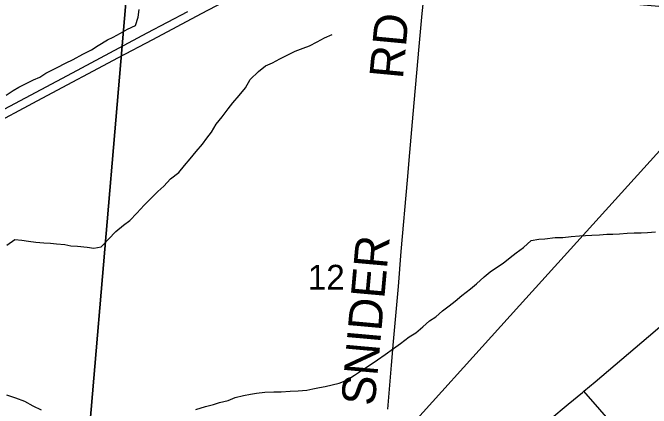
# Model space of a CAD drawing. Extents: x 1410790 to 1770854, y 566777 to 831614.
# Drawn here: x 1553502 to 1559190, y 682320 to 685844 of the extents above; entities that cross this region are included whole.
import ezdxf

# ---------------------------------------------------------------- set-up
doc = ezdxf.new("R2010")
doc.units = 0
for name, color, linetype in [('GM_X_County_Road', 7, 'Continuous'), ('GM_X_Interstate_Route', 7, 'Continuous'), ('GM_X_Minor_River', 7, 'Continuous'), ('GM_X_Rail_Line', 7, 'Continuous'), ('GM_X_Section', 7, 'Continuous'), ('GM_X_Section_Text', 7, 'Continuous'), ('GM_X_Township_Road', 7, 'Continuous'), ('GM_X_Township_Road_Text', 7, 'Continuous'), ('GM_X_Township_Subdivision', 7, 'Continuous')]:
    doc.layers.add(name, color=color, linetype=linetype)

msp = doc.modelspace()

# ---------------------------------------------------------------- linework, layer by layer
at = {"layer": 'GM_X_County_Road'}
for points in [[(1558590, 682473.2), (1558689.1, 682556.6), (1558927.1, 682757.4), (1559164.4, 682959.1), (1559267.5, 683045.5), (1559425.3, 683176.1), (1559585.8, 683309.9)], [(1558083.6, 682048.1), (1558124.4, 682082.1), (1558450.6, 682356.4), (1558576.3, 682461.7), (1558590, 682473.2)]]:
    msp.add_lwpolyline(points, dxfattribs=at)
at = {"layer": 'GM_X_Interstate_Route'}
for points in [[(1553075.7, 684716.4), (1553228.3, 684798.4), (1553764.3, 685082.9), (1554445.2, 685444.7), (1554749.5, 685605.9), (1555183.8, 685837.3), (1555574.9, 686045), (1556313.4, 686438.2), (1556834, 686716.7), (1556964.2, 686786.4), (1557094.3, 686856.2), (1557186.2, 686905), (1557311.6, 686971.5), (1557732.5, 687193.2), (1558355.7, 687523.4), (1558760.6, 687740.4), (1558809.6, 687766.2)], [(1552541.4, 684514.6), (1554032.9, 685308.1), (1554698.1, 685664.2), (1555060.7, 685855.6)]]:
    msp.add_lwpolyline(points, dxfattribs=at)
at = {"layer": 'GM_X_Minor_River'}
for points in [[(1553442.2, 685109.4), (1553504.6, 685152.7), (1553554.8, 685182.1), (1553633.2, 685221.1), (1553685.4, 685246.5), (1553743.5, 685269.8), (1553797.8, 685305.2), (1553898.3, 685355.9), (1553970.6, 685395.1), (1554040.8, 685428.2), (1554125.2, 685475.2), (1554203.6, 685514.3), (1554263.9, 685553.5), (1554346.3, 685602.6), (1554396.5, 685627.9), (1554462.8, 685661.2), (1554525.1, 685696.4), (1554595.4, 685729.6), (1554618.2, 685803.3), (1554627.1, 685873.2)], [(1553449.6, 683772.9), (1553520.1, 683824.1), (1553581.9, 683817.3), (1553641.7, 683808.6), (1553707.4, 683799.8), (1553779.2, 683792.9), (1553837, 683792.2), (1553890.8, 683783.6), (1553964.6, 683778.7), (1554020.3, 683768), (1554078.1, 683763.3), (1554163.9, 683756.2), (1554223.6, 683747.5), (1554289.6, 683758.7), (1554354.3, 683825.9), (1554419, 683895.2), (1554489.6, 683952.3), (1554544, 683991.7), (1554606.6, 684056.9), (1554673.4, 684128.1), (1554732, 684189.4), (1554794.7, 684252.7), (1554847.1, 684298.1), (1554907.8, 684363.3), (1554980.3, 684420.5), (1555031, 684481.9), (1555081.6, 684543.3), (1555136.3, 684606.6), (1555191, 684674), (1555231.6, 684725.5), (1555272.1, 684779), (1555315, 684852.5), (1555367.6, 684915.9), (1555420.4, 684987.3), (1555463, 685040.8), (1555519.6, 685106.1), (1555574.4, 685175.5), (1555617.2, 685249), (1555689.9, 685320.1), (1555752.4, 685371.4), (1555814.6, 685398.6), (1555880.9, 685433.8), (1555945.2, 685465), (1556017.5, 685502.2), (1556089.7, 685529.3), (1556145.8, 685550.6), (1556214.1, 685583.8), (1556278.4, 685621), (1556346.6, 685650.2)], [(1555131.8, 682308), (1555220, 682336.9), (1555290.1, 682354.1), (1555344.2, 682371.4), (1555420.2, 682390.5), (1555482.4, 682415.8), (1555558.5, 682432.8), (1555618.5, 682444.1), (1555674.5, 682453.4), (1555748.4, 682464.5), (1555828.3, 682465.6), (1555892.2, 682466.8), (1555974, 682471.8), (1556043.9, 682474.9), (1556121.9, 682482), (1556175.9, 682493.3), (1556233.9, 682504.6), (1556283.9, 682514), (1556347.9, 682527.2), (1556410, 682544.5), (1556478.2, 682571.7), (1556546.6, 682614.8), (1556598.9, 682650.2), (1556677.4, 682701.3), (1556749.8, 682752.4), (1556820.3, 682799.5), (1556894.8, 682852.7), (1556957.2, 682897.9), (1557033.7, 682955), (1557092.1, 682992.3), (1557154.6, 683045.5), (1557215.1, 683098.8), (1557269.5, 683134.2), (1557330, 683187.4), (1557390.4, 683232.7), (1557442.8, 683274.1), (1557503.3, 683325.4), (1557579.9, 683384.5), (1557632.3, 683429.8), (1557702.9, 683491), (1557755.4, 683536.4), (1557811.7, 683573.7), (1557872.1, 683612.9), (1557934.6, 683664.2), (1557987, 683703.6), (1558053.4, 683752.8), (1558120, 683814), (1558188, 683825.2), (1558242, 683830.5), (1558333.9, 683841.4), (1558401.8, 683842.5), (1558475.7, 683849.6), (1558551.6, 683856.7), (1558605.6, 683860), (1558659.5, 683863.4), (1558729.4, 683864.5), (1558793.3, 683869.8), (1558847.2, 683871.1), (1558907.1, 683874.4), (1558977, 683881.5), (1559036.9, 683882.8), (1559100.8, 683884), (1559156.7, 683887.3), (1559228.6, 683892.4)], [(1553445.1, 682440.6), (1553526.6, 682413.6)], [(1553526.6, 682413.6), (1553606.1, 682384.6), (1553679.4, 682341.7), (1553754.8, 682306.8)]]:
    msp.add_lwpolyline(points, dxfattribs=at)
at = {"layer": 'GM_X_Rail_Line'}
msp.add_lwpolyline([(1551407.4, 675931.7), (1552457.4, 677089.5), (1552539.4, 677180.4), (1552774.2, 677440.8), (1553289.6, 678009.4), (1553525.2, 678270.1), (1553706.5, 678469), (1554064.8, 678867.2), (1554471.3, 679313.6), (1554780.9, 679656), (1555373.9, 680313.2), (1555883.8, 680876.2), (1556394.3, 681441.5), (1556784.1, 681873.5), (1556826.8, 681917.9), (1558017, 683236.3), (1559833.7, 685242.4)], dxfattribs=at)
at = {"layer": 'GM_X_Section'}
for points in [[(1549540.4, 686810.9), (1554543, 686319.4), (1554101.5, 681159.8), (1549042.5, 681629.8)], [(1559732.3, 685861.3), (1559844.1, 685849.6), (1559303.8, 680639.6), (1554101.5, 681159.8), (1554543, 686319.4)]]:
    msp.add_lwpolyline(points, close=True, dxfattribs=at)
at = {"layer": 'GM_X_Township_Road'}
msp.add_lwpolyline([(1556842.7, 682311.1), (1556877, 682703), (1556895.3, 682915.3), (1556909, 683078.6), (1556937.7, 683405.1), (1556963.6, 683715.5), (1557018.8, 684352.3), (1557039.4, 684597.4), (1557069.9, 684940.2), (1557121.6, 685544.5), (1557149.8, 685838.3), (1557168.7, 686034)], dxfattribs=at)
at = {"layer": 'GM_X_Township_Subdivision'}
msp.add_lwpolyline([(1559070.3, 681920), (1558873.5, 682146.7), (1558590, 682473.2)], dxfattribs=at)

# ---------------------------------------------------------------- texts
at = {"layer": 'GM_X_Section_Text'}
msp.add_text('12', height=221, rotation=0, dxfattribs=at).set_placement((1556130.6, 683376.9))
at = {"layer": 'GM_X_Township_Road_Text'}
for s, rotation, p in [('RD', 84.5808, (1556976.6, 685247.7)), ('SNIDER', 84.874, (1556725.8, 682335.7))]:
    msp.add_text(s, height=300, rotation=rotation, dxfattribs=at).set_placement(p)

doc.saveas('drawing.dxf')
